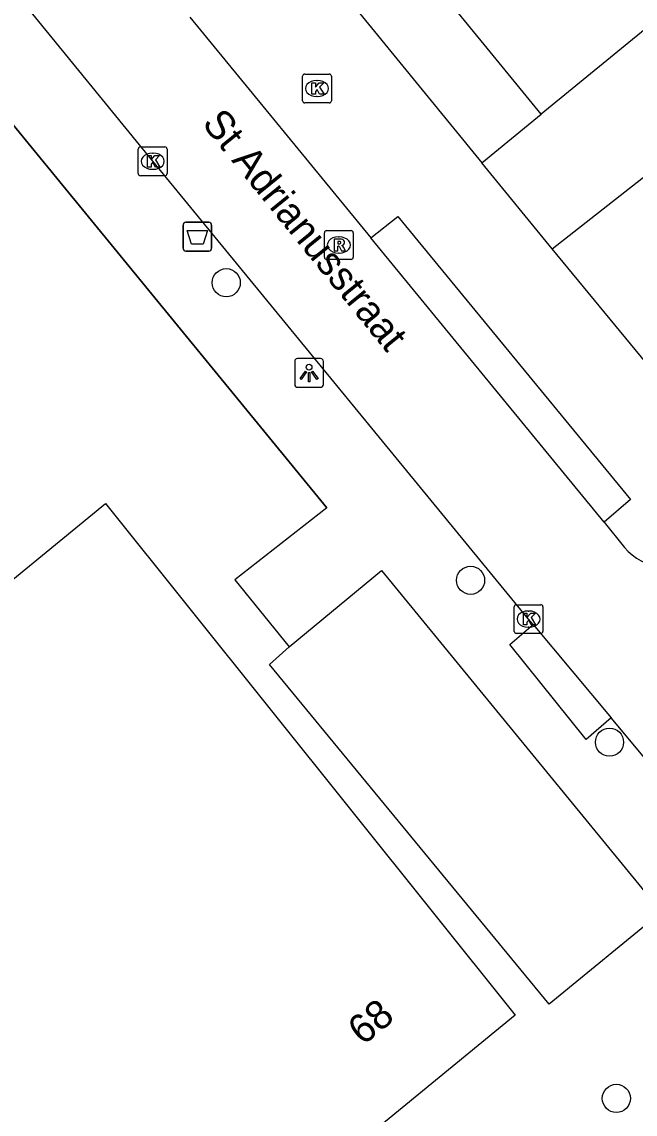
# Model space of a CAD drawing. Extents: x 162074 to 163034, y 381824 to 382557.
# Drawn here: x 162622.87 to 162644.18, y 381957.07 to 381995 of the extents above; entities that cross this region are included whole.
import ezdxf

# ---------------------------------------------------------------- set-up
doc = ezdxf.new("R2010")
doc.units = 0
for name, color, linetype in [('IMGEO_Afvalbak', 7, 'Continuous'), ('IMGEO_Boom', 7, 'Continuous'), ('IMGEO_Hek', 7, 'Continuous'), ('IMGEO_Kolk', 7, 'Continuous'), ('IMGEO_Lichtpunt', 7, 'Continuous'), ('IMGEO_Openbare_ruimte_label', 7, 'Continuous'), ('IMGEO_Pand', 7, 'Continuous'), ('IMGEO_Pand_nummerreeks', 7, 'Continuous'), ('IMGEO_Parkeervlak_open', 7, 'Continuous'), ('IMGEO_Rijbaan_lokaal_open', 7, 'Continuous'), ('IMGEO_Rioolput', 7, 'Continuous'), ('IMGEO_Voetpad_open', 7, 'Continuous')]:
    doc.layers.add(name, color=color, linetype=linetype)

msp = doc.modelspace()

# ---------------------------------------------------------------- linework, layer by layer
at = {"layer": 'IMGEO_Afvalbak'}
for p, q in [((162628.474, 381987.139), (162628.474, 381987.939)), ((162628.474, 381987.939), (162628.474, 381987.139)), ((162628.574, 381988.039), (162629.364, 381988.039)), ((162629.364, 381988.039), (162628.574, 381988.039)), ((162629.464, 381987.939), (162629.464, 381987.139)), ((162629.464, 381987.139), (162629.464, 381987.939)), ((162629.364, 381987.039), (162628.574, 381987.039)), ((162628.574, 381987.039), (162629.364, 381987.039))]:
    msp.add_line(p, q, dxfattribs=at)
msp.add_lwpolyline([(162628.617, 381987.753), (162629.321, 381987.753), (162629.172, 381987.283), (162628.766, 381987.283), (162628.617, 381987.753)], dxfattribs=at)
for centre, start, end in [((162628.574, 381987.939), 90, 180), ((162628.574, 381987.939), 90, 180), ((162629.364, 381987.939), 0, 90), ((162629.364, 381987.939), 360, 90), ((162628.574, 381987.139), 180, 270), ((162628.574, 381987.139), 180, 270), ((162629.364, 381987.139), 270, 0), ((162629.364, 381987.139), 270, 0)]:
    msp.add_arc(centre, 0.1, start, end, dxfattribs=at)
at = {"layer": 'IMGEO_Boom'}
for centre in [(162629.974, 381985.941), (162638.464, 381975.606), (162643.291, 381969.984), (162643.529, 381957.614)]:
    msp.add_circle(centre, 0.489, dxfattribs=at)
at = {"layer": 'IMGEO_Hek'}
msp.add_lwpolyline([(162633.474, 381978.122), (162618.994, 381995.786)], dxfattribs=at)
at = {"layer": 'IMGEO_Kolk'}
for p, q in [((162632.702, 381993.186), (162633.554, 381993.186)), ((162632.627, 381992.26), (162632.627, 381993.112)), ((162633.115, 381992.966), (162633.14, 381992.966)), ((162633.628, 381993.112), (162633.628, 381992.26)), ((162633.138, 381992.406), (162633.113, 381992.406)), ((162633.554, 381992.186), (162632.702, 381992.186)), ((162626.918, 381989.732), (162626.918, 381990.584)), ((162626.993, 381990.658), (162627.845, 381990.658)), ((162627.919, 381990.584), (162627.919, 381989.732)), ((162627.406, 381990.438), (162627.431, 381990.438)), ((162627.429, 381989.878), (162627.404, 381989.878)), ((162627.845, 381989.658), (162626.993, 381989.658)), ((162639.978, 381973.834), (162639.978, 381974.686)), ((162640.053, 381974.76), (162640.905, 381974.76)), ((162640.979, 381974.686), (162640.979, 381973.834)), ((162640.466, 381974.54), (162640.491, 381974.54)), ((162640.489, 381973.98), (162640.464, 381973.98)), ((162640.905, 381973.76), (162640.053, 381973.76))]:
    msp.add_line(p, q, dxfattribs=at)
for points in [[(162632.702, 381993.186), (162633.554, 381993.186)], [(162632.627, 381992.26), (162632.627, 381993.112)], [(162632.948, 381992.886), (162633.071, 381992.886), (162633.071, 381992.735), (162633.201, 381992.886), (162633.365, 381992.886), (162633.219, 381992.735), (162633.372, 381992.486), (162633.22, 381992.486), (162633.135, 381992.65), (162633.071, 381992.583), (162633.071, 381992.486), (162632.948, 381992.486), (162632.948, 381992.886)], [(162633.628, 381993.112), (162633.628, 381992.26)], [(162633.554, 381992.186), (162632.702, 381992.186)], [(162626.918, 381989.732), (162626.918, 381990.584)], [(162626.993, 381990.658), (162627.845, 381990.658)], [(162627.919, 381990.584), (162627.919, 381989.732)], [(162627.239, 381990.358), (162627.362, 381990.358), (162627.362, 381990.207), (162627.492, 381990.358), (162627.656, 381990.358), (162627.51, 381990.207), (162627.663, 381989.958), (162627.511, 381989.958), (162627.426, 381990.122), (162627.362, 381990.055), (162627.362, 381989.958), (162627.239, 381989.958), (162627.239, 381990.358)], [(162627.845, 381989.658), (162626.993, 381989.658)], [(162639.978, 381973.834), (162639.978, 381974.686)], [(162640.053, 381974.76), (162640.905, 381974.76)], [(162640.979, 381974.686), (162640.979, 381973.834)], [(162640.299, 381974.46), (162640.422, 381974.46), (162640.422, 381974.309), (162640.552, 381974.46), (162640.716, 381974.46), (162640.57, 381974.309), (162640.723, 381974.06), (162640.571, 381974.06), (162640.486, 381974.224), (162640.422, 381974.157), (162640.422, 381974.06), (162640.299, 381974.06), (162640.299, 381974.46)], [(162640.905, 381973.76), (162640.053, 381973.76)]]:
    msp.add_lwpolyline(points, dxfattribs=at)
for centre, start, end in [((162632.704, 381993.11), 91.552, 178.448), ((162632.704, 381993.11), 91.552, 178.448), ((162633.552, 381993.11), 1.552, 88.448), ((162633.552, 381993.11), 1.552, 88.448), ((162632.704, 381992.262), 181.552, 268.448), ((162632.704, 381992.262), 181.552, 268.448), ((162633.552, 381992.262), 271.552, 358.448), ((162633.552, 381992.262), 271.552, 358.448), ((162626.995, 381990.582), 91.552, 178.448), ((162626.995, 381990.582), 91.552, 178.448), ((162627.843, 381990.582), 1.552, 88.448), ((162627.843, 381990.582), 1.552, 88.448), ((162626.995, 381989.734), 181.552, 268.448), ((162626.995, 381989.734), 181.552, 268.448), ((162627.843, 381989.734), 271.552, 358.448), ((162627.843, 381989.734), 271.552, 358.448), ((162640.055, 381974.684), 91.552, 178.448), ((162640.055, 381974.684), 91.552, 178.448), ((162640.903, 381974.684), 1.552, 88.448), ((162640.903, 381974.684), 1.552, 88.448), ((162640.055, 381973.836), 181.552, 268.448), ((162640.055, 381973.836), 181.552, 268.448), ((162640.903, 381973.836), 271.552, 358.448), ((162640.903, 381973.836), 271.552, 358.448)]:
    msp.add_arc(centre, 0.0765, start, end, dxfattribs=at)
for centre, major_axis, ratio, start_param, end_param in [((162633.114, 381992.686), (-0.387, 0.002), 0.722429, 4.712389, 7.853982), ((162633.139, 381992.686), (-0.39, 0.002), 0.717154, 1.570796, 4.712389), ((162627.405, 381990.158), (-0.387, 0.002), 0.722429, 4.712389, 7.853982), ((162627.43, 381990.158), (-0.39, 0.002), 0.717154, 1.570796, 4.712389), ((162640.465, 381974.26), (-0.387, 0.002), 0.722429, 4.712389, 7.853982), ((162640.49, 381974.26), (-0.39, 0.002), 0.717154, 1.570796, 4.712389)]:
    msp.add_ellipse(centre, major_axis=major_axis, ratio=ratio, start_param=start_param, end_param=end_param, dxfattribs=at)
at = {"layer": 'IMGEO_Lichtpunt'}
for p, q in [((162633.254, 381983.305), (162632.446, 381983.305)), ((162633.254, 381983.305), (162632.446, 381983.305)), ((162632.352, 381983.21), (162632.352, 381982.403)), ((162632.352, 381983.21), (162632.352, 381982.403)), ((162633.348, 381982.403), (162633.348, 381983.21)), ((162633.348, 381982.403), (162633.348, 381983.21)), ((162632.446, 381982.309), (162633.254, 381982.309)), ((162632.446, 381982.309), (162633.254, 381982.309))]:
    msp.add_line(p, q, dxfattribs=at)
for points in [[(162632.726, 381982.874), (162632.765, 381982.846), (162632.577, 381982.584), (162632.539, 381982.611), (162632.726, 381982.874)], [(162632.828, 381982.826), (162632.875, 381982.826), (162632.875, 381982.504), (162632.828, 381982.504), (162632.828, 381982.826)], [(162632.938, 381982.846), (162632.976, 381982.873), (162633.163, 381982.611), (162633.124, 381982.583), (162632.938, 381982.846)]]:
    msp.add_lwpolyline(points, dxfattribs=at)
msp.add_circle((162632.851, 381983.008), 0.0994, dxfattribs=at)
for centre, start, end in [((162632.446, 381983.21), 90, 180), ((162632.446, 381983.21), 90, 180), ((162633.254, 381983.21), 0, 90), ((162633.254, 381983.21), 0, 90), ((162632.446, 381982.403), 180, 270), ((162632.446, 381982.403), 180, 270), ((162633.254, 381982.403), 270, 0), ((162633.254, 381982.403), 270, 360)]:
    msp.add_arc(centre, 0.0946, start, end, dxfattribs=at)
at = {"layer": 'IMGEO_Pand'}
for points in [[(162647.957, 381997.549), (162644.789, 381994.957), (162640.919, 381991.79)], [(162640.919, 381991.79), (162636.582, 381997.091)], [(162580.989, 381965.07), (162582.996, 381966.707), (162590.131, 381957.956), (162595.778, 381962.577), (162600.14, 381957.261), (162625.783, 381978.273), (162640.017, 381960.503), (162633.898, 381955.497), (162633.564, 381955.907), (162630.873, 381953.706), (162633.469, 381950.533), (162608.939, 381930.467)]]:
    msp.add_lwpolyline(points, dxfattribs=at)
at = {"layer": 'IMGEO_Parkeervlak_open'}
msp.add_lwpolyline([(162645.097, 381964.078), (162641.189, 381960.887), (162631.472, 381972.686), (162632.164, 381973.299)], dxfattribs=at)
at = {"layer": 'IMGEO_Rijbaan_lokaal_open'}
for points in [[(162640.64, 381974.07), (162640.48, 381974.261), (162627.42, 381990.159), (162619.379, 382000), (162617.368, 382002.476)], [(162628.703, 381995.159), (162634.996, 381987.503)], [(162638.855, 381990.105), (162640.919, 381991.79)], [(162641.295, 381987.116), (162645.597, 381990.486)], [(162641.295, 381987.116), (162638.855, 381990.105)], [(162643.109, 381977.625), (162634.996, 381987.503)], [(162643.109, 381977.625), (162643.815, 381976.748)], [(162640.64, 381974.07), (162643.345, 381970.833)], [(162651.92, 381960.627), (162651.367, 381961.278), (162648.612, 381964.53), (162643.345, 381970.833)]]:
    msp.add_lwpolyline(points, dxfattribs=at)
msp.add_arc((162645.353, 381978.06), 2.022, 220.4604, 262.4071, dxfattribs=at)
at = {"layer": 'IMGEO_Rioolput'}
for p, q in [((162633.386, 381986.826), (162633.386, 381987.678)), ((162633.461, 381987.752), (162634.313, 381987.752)), ((162633.874, 381987.532), (162633.899, 381987.532)), ((162634.387, 381987.678), (162634.387, 381986.826)), ((162634.313, 381986.752), (162633.461, 381986.752)), ((162633.897, 381986.972), (162633.872, 381986.972))]:
    msp.add_line(p, q, dxfattribs=at)
for points in [[(162633.386, 381986.826), (162633.386, 381987.678)], [(162633.461, 381987.752), (162634.313, 381987.752)], [(162633.975, 381987.45), (162633.723, 381987.452), (162633.723, 381987.052)], [(162634.387, 381987.678), (162634.387, 381986.826)], [(162633.723, 381987.052), (162633.847, 381987.052), (162633.847, 381987.214), (162633.858, 381987.214)], [(162633.901, 381987.371), (162633.847, 381987.371), (162633.847, 381987.29)], [(162633.847, 381987.29), (162633.899, 381987.29)], [(162633.905, 381987.185), (162633.976, 381987.052), (162634.116, 381987.052), (162634.051, 381987.178)], [(162634.313, 381986.752), (162633.461, 381986.752)]]:
    msp.add_lwpolyline(points, dxfattribs=at)
for centre, radius, start, end in [((162633.463, 381987.676), 0.0765, 91.552, 178.448), ((162633.463, 381987.676), 0.0765, 91.552, 178.448), ((162633.974, 381987.34), 0.109, 350.3612, 89.416), ((162634.311, 381987.676), 0.0765, 1.552, 88.448), ((162634.311, 381987.676), 0.0765, 1.552, 88.448), ((162633.857, 381987.161), 0.0533, 26.0293, 88.6989), ((162633.883, 381987.479), 0.19, 274.7715, 282.9687), ((162633.907, 381987.275), 0.0964, 77.0061, 93.1865), ((162633.921, 381987.332), 0.0378, 276.6634, 79.6772), ((162633.972, 381987.34), 0.112, 277.5842, 350.9817), ((162633.956, 381987.125), 0.108, 29.5134, 73.7905), ((162633.463, 381986.828), 0.0765, 181.552, 268.448), ((162633.463, 381986.828), 0.0765, 181.552, 268.448), ((162634.311, 381986.828), 0.0765, 271.552, 358.448), ((162634.311, 381986.828), 0.0765, 271.552, 358.448)]:
    msp.add_arc(centre, radius, start, end, dxfattribs=at)
for centre, major_axis, ratio, start_param, end_param in [((162633.873, 381987.252), (-0.387, 0.002), 0.722429, 4.712389, 7.853982), ((162633.898, 381987.252), (-0.39, 0.002), 0.717154, 1.570796, 4.712389)]:
    msp.add_ellipse(centre, major_axis=major_axis, ratio=ratio, start_param=start_param, end_param=end_param, dxfattribs=at)
at = {"layer": 'IMGEO_Voetpad_open'}
for points in [[(162585.935, 382052.319), (162587.039, 382053.571), (162630.776, 382000), (162638.855, 381990.105)], [(162587.138, 382034.641), (162588.037, 382033.537), (162591.809, 382028.937), (162616.559, 381998.757), (162618.994, 381995.786), (162633.474, 381978.122), (162630.277, 381975.619), (162632.164, 381973.299)], [(162634.996, 381987.503), (162635.935, 381988.238), (162644.026, 381978.416), (162643.109, 381977.625)], [(162646.747, 381980.522), (162641.295, 381987.116)], [(162632.164, 381973.299), (162635.369, 381975.951), (162645.097, 381964.078)], [(162643.345, 381970.833), (162642.476, 381970.081), (162639.826, 381973.372), (162640.64, 381974.07)]]:
    msp.add_lwpolyline(points, dxfattribs=at)

# ---------------------------------------------------------------- texts
at = {"layer": 'IMGEO_Openbare_ruimte_label'}
msp.add_text('St Adrianusstraat', height=1, rotation=309.0716, dxfattribs=at).set_placement((162629.101, 381991.456))
at = {"layer": 'IMGEO_Pand_nummerreeks'}
msp.add_text('68', height=1, rotation=39.2869, dxfattribs=at).set_placement((162634.725, 381959.429))

doc.saveas('drawing.dxf')
